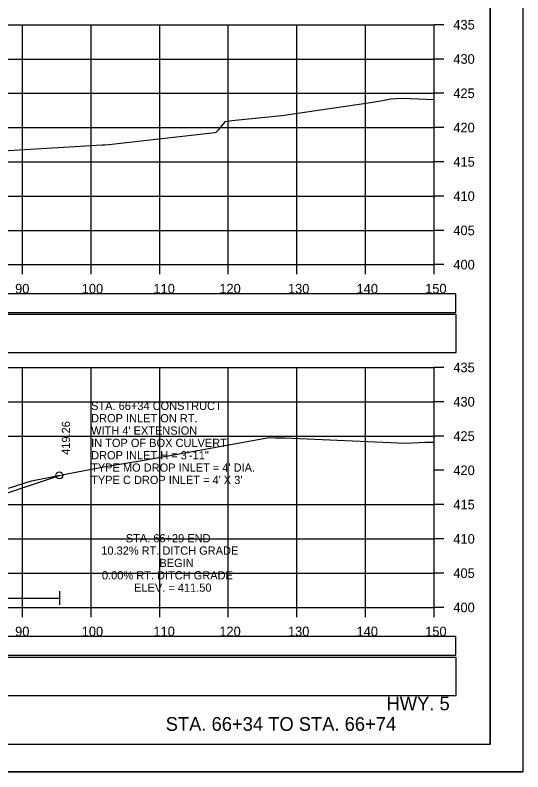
# Model space of a CAD drawing. Extents: x 1371057 to 1372761, y 380005 to 390517.
# Drawn here: x 1371983.1 to 1372057.1, y 385551.9 to 385662.2 of the extents above; entities that cross this region are included whole.
import ezdxf

# ---------------------------------------------------------------- set-up
doc = ezdxf.new("R2010")
doc.units = 0
for name, color, linetype in [('R_Axis', 7, 'Continuous'), ('R_Axis Annot', 7, 'Continuous'), ('R_Border', 7, 'Continuous'), ('R_Detour', 7, 'Continuous'), ('R_Draft', 7, 'Continuous'), ('R_Exist Surface', 7, 'Continuous'), ('R_Fin Surface', 7, 'Continuous'), ('R_Grid', 7, 'Continuous'), ('R_No Plot', 7, 'Continuous'), ('R_Striping', 7, 'Continuous'), ('R_Water Annot', 7, 'Continuous'), ('R_Xsect Elev', 7, 'Continuous')]:
    doc.layers.add(name, color=color, linetype=linetype)

msp = doc.modelspace()

# ---------------------------------------------------------------- linework, layer by layer
at = {"layer": 'R_Axis'}
for p, q in [((1372044.21, 385625.85), (1372044.21, 385660.85)), ((1372045.61, 385660.85), (1372044.21, 385660.85)), ((1372045.61, 385655.85), (1372044.21, 385655.85)), ((1372045.61, 385650.85), (1372044.21, 385650.85)), ((1372045.61, 385645.85), (1372044.21, 385645.85)), ((1372045.61, 385640.85), (1372044.21, 385640.85)), ((1372045.61, 385635.85), (1372044.21, 385635.85)), ((1372045.61, 385630.85), (1372044.21, 385630.85)), ((1371744.21, 385625.85), (1372044.21, 385625.85)), ((1371984.21, 385624.45), (1371984.21, 385625.85)), ((1371994.21, 385624.45), (1371994.21, 385625.85)), ((1372004.21, 385624.45), (1372004.21, 385625.85)), ((1372014.21, 385624.45), (1372014.21, 385625.85)), ((1372024.21, 385624.45), (1372024.21, 385625.85)), ((1372034.21, 385624.45), (1372034.21, 385625.85)), ((1372044.21, 385624.45), (1372044.21, 385625.85)), ((1372045.61, 385625.85), (1372044.21, 385625.85)), ((1372044.21, 385575.85), (1372044.21, 385610.85)), ((1372045.61, 385610.85), (1372044.21, 385610.85)), ((1372045.61, 385605.85), (1372044.21, 385605.85)), ((1372045.61, 385600.85), (1372044.21, 385600.85)), ((1372045.61, 385595.85), (1372044.21, 385595.85)), ((1372045.61, 385590.85), (1372044.21, 385590.85)), ((1372045.61, 385585.85), (1372044.21, 385585.85)), ((1372045.61, 385580.85), (1372044.21, 385580.85)), ((1371744.21, 385575.85), (1372044.21, 385575.85)), ((1371984.21, 385574.45), (1371984.21, 385575.85)), ((1371994.21, 385574.45), (1371994.21, 385575.85)), ((1372004.21, 385574.45), (1372004.21, 385575.85)), ((1372014.21, 385574.45), (1372014.21, 385575.85)), ((1372024.21, 385574.45), (1372024.21, 385575.85)), ((1372034.21, 385574.45), (1372034.21, 385575.85)), ((1372044.21, 385574.45), (1372044.21, 385575.85)), ((1372045.61, 385575.85), (1372044.21, 385575.85))]:
    msp.add_line(p, q, dxfattribs=at)
at = {"layer": 'R_Border'}
for q in [(1372052.39, 385761.31), (1371736.21, 385555.85)]:
    msp.add_line((1372052.39, 385555.85), q, dxfattribs=at)
at = {"layer": 'R_Detour'}
for points in [[(1371741.06, 385618.89), (1372047.37, 385618.89), (1372047.37, 385621.6), (1371741.06, 385621.6)], [(1371741.06, 385568.89), (1372047.37, 385568.89), (1372047.37, 385571.6), (1371741.06, 385571.6)]]:
    msp.add_lwpolyline(points, close=True, dxfattribs=at)
at = {"layer": 'R_Draft'}
for points in [[(1371741.12, 385613.05), (1372047.43, 385613.05), (1372047.43, 385618.57), (1371741.12, 385618.57)], [(1371741.12, 385563.02), (1372047.43, 385563.02), (1372047.43, 385568.55), (1371741.12, 385568.55)]]:
    msp.add_lwpolyline(points, close=True, dxfattribs=at)
at = {"layer": 'R_Exist Surface'}
for points in [[(1371980.51, 385642.4), (1371995.83, 385643.33), (1371996.21, 385643.34), (1371996.8, 385643.39), (1372012.22, 385645.14), (1372012.42, 385645.16), (1372012.76, 385645.52), (1372013.8, 385646.74), (1372014.7, 385646.9), (1372022, 385647.62), (1372034.94, 385649.49), (1372036.68, 385649.81), (1372037.9, 385650.03), (1372039.55, 385650.16), (1372044.21, 385649.95)], [(1371982.17, 385593.23), (1371985.51, 385594.32), (1371990.96, 385595.38), (1371996.3, 385596.43), (1372001.66, 385597.26), (1372004.39, 385597.76), (1372020.16, 385600.65), (1372021.04, 385600.6), (1372022.41, 385600.58), (1372040.04, 385599.81), (1372042.86, 385599.95), (1372044.21, 385599.95)]]:
    msp.add_lwpolyline(points, dxfattribs=at)
at = {"layer": 'R_Fin Surface'}
msp.add_lwpolyline([(1371966.3, 385587.35), (1371989.58, 385595.11)], dxfattribs=at)
at = {"layer": 'R_Grid'}
for p, q in [((1371744.21, 385660.85), (1372044.21, 385660.85)), ((1371984.21, 385625.85), (1371984.21, 385660.85)), ((1371994.21, 385625.85), (1371994.21, 385660.85)), ((1372004.21, 385625.85), (1372004.21, 385660.85)), ((1372014.21, 385625.85), (1372014.21, 385660.85)), ((1372024.21, 385625.85), (1372024.21, 385660.85)), ((1372034.21, 385625.85), (1372034.21, 385660.85)), ((1372044.21, 385625.85), (1372044.21, 385660.85)), ((1371744.21, 385655.85), (1372044.21, 385655.85)), ((1371744.21, 385650.85), (1372044.21, 385650.85)), ((1371744.21, 385645.85), (1372044.21, 385645.85)), ((1371744.21, 385640.85), (1372044.21, 385640.85)), ((1371744.21, 385635.85), (1372044.21, 385635.85)), ((1371744.21, 385630.85), (1372044.21, 385630.85)), ((1371744.21, 385625.85), (1372044.21, 385625.85)), ((1371744.21, 385610.85), (1372044.21, 385610.85)), ((1371984.21, 385575.85), (1371984.21, 385610.85)), ((1371994.21, 385575.85), (1371994.21, 385610.85)), ((1372004.21, 385575.85), (1372004.21, 385610.85)), ((1372014.21, 385575.85), (1372014.21, 385610.85)), ((1372024.21, 385575.85), (1372024.21, 385610.85)), ((1372034.21, 385575.85), (1372034.21, 385610.85)), ((1372044.21, 385575.85), (1372044.21, 385610.85)), ((1371744.21, 385605.85), (1372044.21, 385605.85)), ((1371744.21, 385600.85), (1372044.21, 385600.85)), ((1371744.21, 385590.85), (1372044.21, 385590.85)), ((1371744.21, 385585.85), (1372044.21, 385585.85)), ((1371744.21, 385580.85), (1372044.21, 385580.85)), ((1371744.21, 385575.85), (1372044.21, 385575.85))]:
    msp.add_line(p, q, dxfattribs=at)
at = {"layer": 'R_No Plot'}
msp.add_line((1371723.81, 385551.87), (1372057.14, 385551.87), dxfattribs=at)
for points in [[(1371723.8, 385765.2), (1372057.14, 385765.2), (1372057.14, 385551.86), (1371723.8, 385551.86)], [(1371970.13, 385761.31), (1371989.75, 385761.31), (1371989.75, 385751.43), (1372005.86, 385751.43), (1372029.06, 385751.43), (1372029.18, 385723.27), (1372052.39, 385723.27), (1372052.39, 385555.85), (1371736.21, 385555.85), (1371736.21, 385761.31)]]:
    msp.add_lwpolyline(points, close=True, dxfattribs=at)
msp.add_circle((1371989.58, 385595.11), 0.5, dxfattribs=at)
at = {"layer": 'R_Striping'}
for p, q in [((1371989.58, 385578.21), (1371989.58, 385576.21)), ((1371926.21, 385577.21), (1371989.58, 385577.21))]:
    msp.add_line(p, q, dxfattribs=at)

# ---------------------------------------------------------------- texts
at = {"layer": 'R_Axis Annot'}
for s, p in [('435', (1372047.01, 385660.15)), ('430', (1372047.01, 385655.15)), ('425', (1372047.01, 385650.15)), ('420', (1372047.01, 385645.15)), ('415', (1372047.01, 385640.15)), ('410', (1372047.01, 385635.15)), ('405', (1372047.01, 385630.15)), ('400', (1372047.01, 385625.15)), ('90', (1371983.13, 385621.65)), ('100', (1371992.84, 385621.65)), ('110', (1372003.29, 385621.65)), ('120', (1372012.9, 385621.65)), ('130', (1372022.9, 385621.65)), ('140', (1372032.9, 385621.65)), ('150', (1372042.9, 385621.65)), ('435', (1372047.01, 385610.15)), ('430', (1372047.01, 385605.15)), ('425', (1372047.01, 385600.15)), ('420', (1372047.01, 385595.15)), ('415', (1372047.01, 385590.15)), ('410', (1372047.01, 385585.15)), ('405', (1372047.01, 385580.15)), ('400', (1372047.01, 385575.15)), ('90', (1371983.13, 385571.65)), ('100', (1371992.84, 385571.65)), ('110', (1372003.29, 385571.65)), ('120', (1372012.9, 385571.65)), ('130', (1372022.9, 385571.65)), ('140', (1372032.9, 385571.65)), ('150', (1372042.9, 385571.65))]:
    msp.add_text(s, height=1.4, dxfattribs=at).set_placement(p)
at = {"layer": 'R_Draft'}
for s, p in [('HWY. 5', (1372037.27, 385560.84)), ('STA. 66+34 TO STA. 66+74', (1372005.08, 385557.85))]:
    msp.add_text(s, height=2, dxfattribs=at).set_placement(p)
at = {"layer": 'R_Water Annot'}
for s, p in [('STA. 66+34 CONSTRUCT', (1371994.21, 385604.65)), ('DROP INLET ON RT.', (1371994.21, 385602.85)), ("WITH 4' EXTENSION", (1371994.21, 385601.05)), ('IN TOP OF BOX CULVERT', (1371994.21, 385599.25)), ('DROP INLET H = 3\'-11"', (1371994.21, 385597.45)), ("TYPE MO DROP INLET = 4' DIA.", (1371994.21, 385595.65)), ("TYPE C DROP INLET = 4' X 3'", (1371994.21, 385593.85))]:
    msp.add_text(s, height=1.2, dxfattribs=at).set_placement(p)
at = {"layer": 'R_Xsect Elev'}
msp.add_text('419.26', height=1.2, rotation=90, dxfattribs=at).set_placement((1371991.13, 385598.11))
for s, p in [('STA. 66+29 END', (1371999.26, 385585.34)), ('10.32% RT. DITCH GRADE', (1371995.69, 385583.54)), ('BEGIN', (1372004.16, 385581.74)), ('0.00% RT. DITCH GRADE', (1371995.79, 385579.94)), ('ELEV. = 411.50', (1372000.47, 385578.14))]:
    msp.add_text(s, height=1.2, dxfattribs=at).set_placement(p)

doc.saveas('drawing.dxf')
